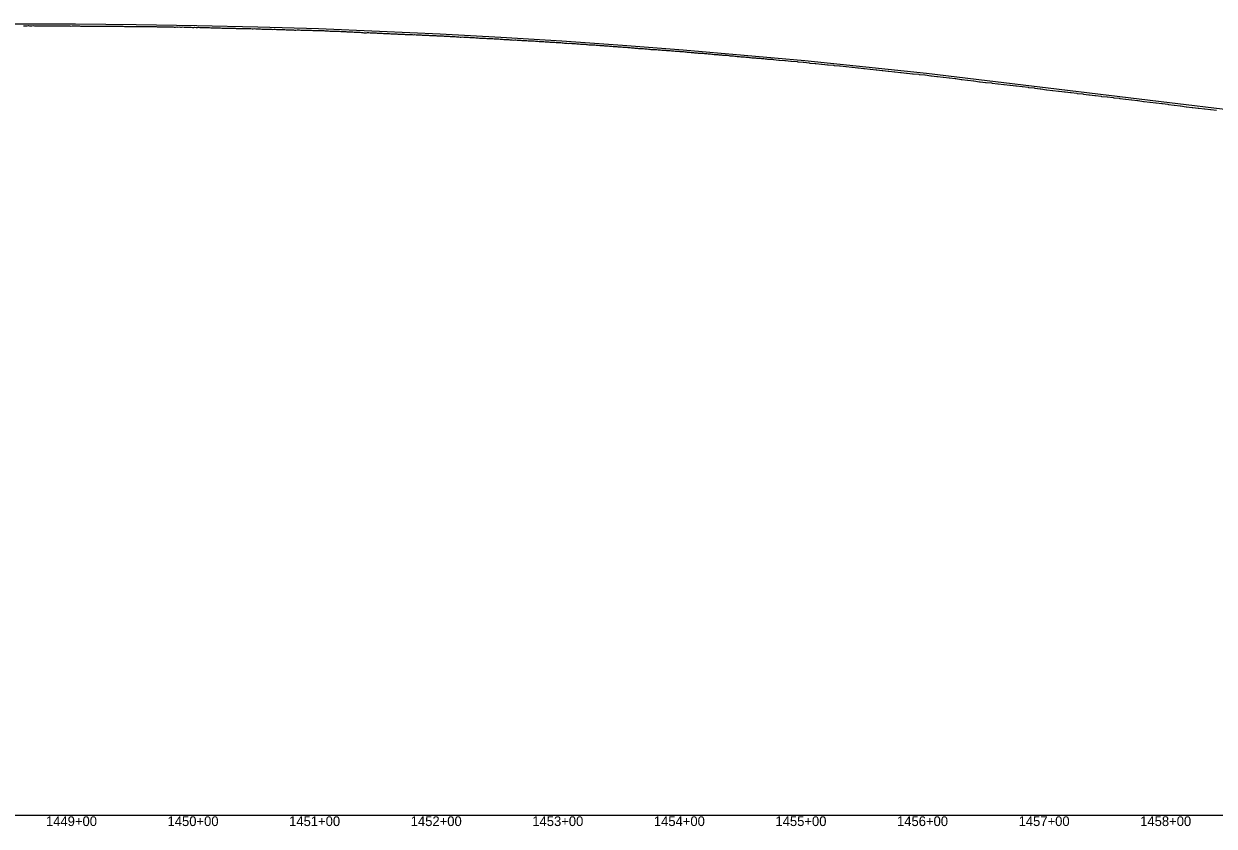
# Model space of a CAD drawing. Extents: x -3793 to 50787, y -1075 to 6138.
# Drawn here: x 32183 to 33163, y 2991 to 3651 of the extents above; entities that cross this region are included whole.
import ezdxf

# ---------------------------------------------------------------- set-up
doc = ezdxf.new("R2010")
doc.units = 0
for name, color, linetype in [('RD_DDB_Profile_EX', 7, 'Continuous'), ('RD_DDB_Profile_PR', 7, 'Continuous'), ('RD_DDB_StaTX', 7, 'Continuous'), ('RD_GPK_Profile_Cell', 7, 'Continuous')]:
    doc.layers.add(name, color=color, linetype=linetype)

msp = doc.modelspace()

# ---------------------------------------------------------------- linework, layer by layer
at = {"layer": 'RD_DDB_Profile_EX'}
for points in [[(32183.184792, 3649.23544), (32184.184836, 3649.28552), (32185.184881, 3649.285595), (32186.184948, 3649.330205), (32187.184993, 3649.37498), (32188.185059, 3649.319585), (32189.185104, 3649.31967), (32190.185334, 3649.368255), (32191.185401, 3649.37351), (32192.185445, 3649.294975), (32193.185512, 3649.32885), (32194.185557, 3649.323585), (32195.185602, 3649.273665), (32196.185668, 3649.27892), (32197.185713, 3649.284345), (32198.18578, 3649.323565), (32199.185825, 3649.368305), (32200.185869, 3649.32373), (32201.186122, 3649.2614), (32202.186166, 3649.31149), (32203.177313, 3649.316765), (32204.177357, 3649.322235), (32205.177401, 3649.30078), (32206.177469, 3649.350675), (32207.177513, 3649.356155), (32208.177557, 3649.350865), (32209.177625, 3649.295375), (32210.177669, 3649.35085), (32211.177931, 3649.349105), (32212.177976, 3649.338345), (32213.17802, 3649.338445), (32214.178088, 3649.33833), (32215.178132, 3649.21013), (32216.178199, 3649.21003), (32217.178244, 3649.25469), (32218.178288, 3649.24936)], [(32218.178288, 3649.24936), (32219.178356, 3649.24383), (32220.1784, 3649.20477), (32221.178468, 3649.19924), (32222.178707, 3649.064095), (32223.178751, 3649.108715), (32224.178819, 3649.14221), (32225.178863, 3649.192305), (32226.216098, 3649.1868), (32227.216125, 3649.147825), (32228.216152, 3649.19792), (32229.216118, 3649.098215), (32230.216145, 3649.087405), (32231.216172, 3649.082055), (32232.216695, 3649.080385), (32233.216722, 3649.080485), (32234.216688, 3649.075325), (32235.326261, 3649.07544), (32236.216742, 3649.07553), (32237.216769, 3649.08658), (32238.216796, 3649.092145), (32239.216762, 3649.04245), (32240.217284, 3649.01885), (32241.217311, 3649.08546), (32242.217338, 3649.08006), (32243.217365, 3649.02466), (32244.217392, 3649.06927), (32245.217359, 3649.069605), (32246.217386, 3649.06423), (32247.217413, 3649.069815), (32248.217934, 3649.029115), (32249.217961, 3649.029215), (32250.217927, 3649.029535), (32251.217954, 3648.979635), (32252.217981, 3649.024225), (32253.218008, 3648.94084), (32254.218035, 3648.94644), (32255.218001, 3648.85772), (32256.218521, 3648.8952), (32257.218548, 3648.884225), (32258.218575, 3648.828795), (32259.218603, 3648.823365), (32260.21863, 3648.878995), (32261.218596, 3648.88483), (32262.218623, 3648.873895), (32263.21865, 3648.87951), (32264.219169, 3648.83341), (32265.219196, 3648.822405), (32266.219162, 3648.73382), (32267.219189, 3648.778375), (32268.219216, 3648.784015), (32269.219244, 3648.73411), (32270.219271, 3648.72314), (32271.219298, 3648.784305), (32272.219754, 3648.777345), (32273.219781, 3648.716315), (32274.219809, 3648.72198), (32275.219836, 3648.805405), (32276.219863, 3648.79996), (32277.21983, 3648.76696), (32278.219857, 3648.72816), (32279.219884, 3648.722715), (32280.219912, 3648.672815), (32281.220427, 3648.72113), (32282.220394, 3648.721455), (32283.220421, 3648.67713), (32284.220448, 3648.66609), (32285.210511, 3648.621515), (32286.210543, 3648.66048), (32287.210626, 3648.665925), (32288.210658, 3648.604885), (32289.211151, 3648.602835), (32290.211183, 3648.55856), (32291.211267, 3648.65843), (32292.211351, 3648.55268), (32293.211382, 3648.469645), (32294.211466, 3648.52514), (32295.211498, 3648.47524), (32296.211582, 3648.47512), (32297.211613, 3648.47522), (32298.211697, 3648.446985), (32299.211781, 3648.535595), (32300.212224, 3648.450655), (32301.212309, 3648.45052), (32302.21234, 3648.45063), (32303.212425, 3648.406165), (32304.212456, 3648.4006), (32305.212541, 3648.400465), (32306.212625, 3648.40033), (32307.212657, 3648.239095), (32308.212741, 3648.205975), (32309.212773, 3648.2731), (32310.212857, 3648.2673), (32311.212889, 3648.300385), (32312.212973, 3648.2616), (32313.213058, 3648.25579), (32314.213503, 3648.298285), (32315.213588, 3648.259595), (32316.21362, 3648.253975), (32317.213705, 3648.24239), (32318.21379, 3648.19225)], [(32318.21379, 3648.19225), (32319.213822, 3648.148085), (32320.213907, 3648.153675), (32321.213938, 3648.15951), (32322.214023, 3647.982295), (32323.214055, 3647.970935), (32324.21414, 3648.05362), (32325.214225, 3647.99775), (32326.214257, 3647.95932), (32327.214342, 3648.009185), (32328.21479, 3647.951655), (32329.214875, 3647.89574), (32330.214907, 3647.901625), (32331.214992, 3647.895705), (32332.215078, 3647.851345), (32333.21511, 3647.851455), (32334.215195, 3647.83975), (32335.215227, 3647.845645), (32336.215313, 3647.83393), (32337.215344, 3647.68405), (32338.21543, 3647.651255), (32339.215516, 3647.645325), (32340.215547, 3647.60122), (32341.215633, 3647.65108), (32342.216083, 3647.599275), (32343.216169, 3647.5433), (32344.249998, 3647.50515), (32345.250015, 3647.46691), (32346.250031, 3647.41701), (32347.250048, 3647.41129), (32348.250064, 3647.411395), (32349.25008, 3647.405685), (32350.250097, 3647.35579), (32351.250113, 3647.350085), (32352.25013, 3647.38858), (32353.250146, 3647.350305), (32354.250162, 3647.30622), (32355.250179, 3647.26213), (32356.250195, 3647.294835), (32357.2503, 3647.250495), (32358.250317, 3647.162205), (32359.250333, 3647.168105), (32360.240357, 3647.173985), (32361.240373, 3647.11829), (32362.24039, 3647.1126), (32363.240406, 3647.062705), (32364.240422, 3647.06281), (32365.240439, 3647.012915), (32366.240455, 3646.9688), (32367.240471, 3646.968905), (32368.240488, 3646.96323), (32369.239825, 3646.965165), (32370.239841, 3646.90382), (32371.239857, 3646.85393), (32372.239874, 3646.86548), (32373.23989, 3646.915585), (32374.239906, 3646.871405), (32375.239923, 3646.810085), (32376.239939, 3646.80448), (32377.239955, 3646.7603), (32378.239971, 3646.71611), (32379.239988, 3646.58332), (32380.240004, 3646.57772), (32381.24002, 3646.539215), (32382.240037, 3646.52792), (32383.240053, 3646.516635), (32384.240069, 3646.47812), (32385.240086, 3646.52822), (32386.240102, 3646.484005), (32387.240118, 3646.38978), (32388.240134, 3646.334195), (32389.240151, 3646.37294), (32390.240167, 3646.36737), (32391.240183, 3646.328815), (32392.2402, 3646.284585), (32393.240216, 3646.24035), (32394.239551, 3646.186485), (32395.239567, 3646.22535), (32396.239583, 3646.181065), (32397.239599, 3646.125555), (32398.239616, 3646.12005), (32399.239632, 3646.07576), (32400.239734, 3646.075635), (32401.239751, 3646.02013), (32402.239767, 3645.98705), (32403.239783, 3645.89835), (32404.183793, 3645.898535), (32405.183865, 3645.931625), (32406.183936, 3645.748315), (32407.184007, 3645.792595), (32408.184049, 3645.909075), (32409.184121, 3645.864545), (32410.184192, 3645.83124), (32411.184264, 3645.775505), (32412.184305, 3645.72561), (32413.184612, 3645.773675), (32414.184684, 3645.77921), (32415.184755, 3645.767755), (32416.184797, 3645.717865), (32417.184869, 3645.66773), (32418.184941, 3645.6676)], [(32418.184941, 3645.6676), (32419.185013, 3645.62314), (32420.185054, 3645.578915), (32421.185126, 3645.52879), (32422.185434, 3645.47689), (32423.185507, 3645.426765), (32424.185548, 3645.465425), (32425.185621, 3645.42674), (32426.185693, 3645.37661), (32427.185765, 3645.37648), (32428.185807, 3645.365125), (32429.185879, 3645.36499), (32430.186188, 3645.31877), (32431.186261, 3645.230205), (32432.186303, 3645.1803), (32433.185218, 3645.212815), (32434.18529, 3645.11268), (32435.185362, 3644.974125), (32436.185405, 3644.935805), (32437.185477, 3644.97989), (32438.185549, 3644.92976), (32439.18582, 3644.87228), (32440.185892, 3644.80462), (32441.185964, 3644.74863), (32442.186037, 3644.72773), (32443.186079, 3644.721985), (32444.186151, 3644.62185), (32445.186224, 3644.571715), (32446.186296, 3644.483295), (32447.186338, 3644.47168), (32448.18664, 3644.469755), (32449.186713, 3644.38143), (32450.186786, 3644.3313), (32451.186828, 3644.2814), (32452.186901, 3644.28127), (32453.186974, 3644.187055), (32454.187046, 3644.17509), (32455.187088, 3644.131105), (32456.187161, 3644.092815), (32457.187465, 3644.0851), (32458.187538, 3643.984975), (32459.18758, 3643.94104), (32460.217509, 3643.89694), (32461.2176, 3643.852795), (32462.217628, 3643.852885), (32463.217657, 3643.526855), (32464.217686, 3643.564995), (32465.217714, 3643.60911), (32466.217743, 3643.64131), (32467.218234, 3643.63378), (32468.218325, 3643.527635), (32469.218354, 3643.48374), (32470.218383, 3643.445845), (32471.218411, 3643.439935), (32472.21844, 3643.39003), (32473.218468, 3643.34012), (32474.218497, 3643.29621), (32475.218588, 3643.21408), (32476.218617, 3643.158165), (32477.218646, 3643.15825), (32478.219137, 3643.068925), (32479.219165, 3643.019005), (32480.219194, 3643.050995), (32481.219222, 3642.951085), (32482.219251, 3642.95117), (32483.219343, 3642.938995), (32484.219371, 3642.85114), (32485.2194, 3642.763275), (32486.219429, 3642.763355), (32487.219457, 3642.7514), (32488.210693, 3642.69546), (32489.210721, 3642.607575), (32490.211286, 3642.59385), (32491.211314, 3642.418185), (32492.211342, 3642.412205), (32493.21137, 3642.418345), (32494.211398, 3642.418425), (32495.211426, 3642.362455), (32496.211454, 3642.262535), (32497.211547, 3642.20637), (32498.211575, 3642.11855), (32499.211603, 3642.10654), (32500.211631, 3642.056625), (32501.212131, 3642.049145), (32502.212159, 3642.049235), (32503.212187, 3642.0054), (32504.21228, 3641.95528), (32505.212308, 3641.999285), (32506.212336, 3641.899375), (32507.212364, 3641.84946), (32508.212392, 3641.7617), (32509.21242, 3641.75571), (32510.212448, 3641.743655), (32511.212541, 3641.61175), (32512.212569, 3641.64969), (32513.213069, 3641.604365), (32514.213097, 3641.55445), (32515.213125, 3641.504535), (32516.213153, 3641.45462), (32517.213181, 3641.404705), (32518.213274, 3641.354585)], [(32518.213274, 3641.354585), (32519.213302, 3641.342465), (32520.21333, 3641.298655), (32521.273062, 3641.173235), (32522.272138, 3641.194425), (32523.27214, 3641.10056), (32524.272141, 3641.094605), (32525.272143, 3641.03262), (32526.272145, 3641.03875), (32527.27202, 3640.939065), (32528.272021, 3640.88916), (32529.272023, 3640.839255), (32530.272025, 3640.78333), (32531.272027, 3640.77741), (32532.272029, 3640.689535), (32533.271103, 3640.635285), (32534.271104, 3640.491345), (32535.271106, 3640.403355), (32536.270982, 3640.40365), (32537.270984, 3640.39779), (32538.270986, 3640.34788), (32539.270988, 3640.29203), (32540.27099, 3640.280245), (32541.270991, 3640.230345), (32542.270993, 3640.030445), (32543.270065, 3640.03226), (32544.270067, 3640.07648), (32545.269945, 3639.976815), (32546.269947, 3639.98866), (32547.269949, 3639.90049), (32548.26995, 3639.78885), (32549.269952, 3639.783085), (32550.269954, 3639.771465), (32551.269956, 3639.677425), (32552.269958, 3639.627525), (32553.268906, 3639.57383), (32554.268908, 3639.56234), (32555.268909, 3639.456655), (32556.268911, 3639.36835), (32557.268913, 3639.235825), (32558.268915, 3639.18592), (32559.268917, 3639.180235), (32560.268919, 3639.12456), (32561.26892, 3639.168885), (32562.268801, 3639.019235), (32563.268802, 3638.96934), (32564.267872, 3638.92131), (32565.267874, 3638.87142), (32566.267876, 3638.871525), (32567.267878, 3638.82163), (32568.267879, 3638.72174), (32569.267881, 3638.71614), (32570.267883, 3638.627655), (32571.267765, 3638.5723), (32572.258914, 3638.522385), (32573.258915, 3638.47249), (32574.257974, 3638.424465), (32575.257975, 3638.33021), (32576.257976, 3638.280315), (32577.257977, 3638.269155), (32578.257979, 3638.041775), (32579.25786, 3638.036475), (32580.257862, 3637.986575), (32581.257863, 3637.93668), (32582.257864, 3637.88117), (32583.257866, 3637.814445), (32584.257867, 3637.77577), (32585.257868, 3637.592685), (32586.256925, 3637.544515), (32587.256926, 3637.594615), (32588.256809, 3637.583845), (32589.256811, 3637.45057), (32590.256812, 3637.3562), (32591.213672, 3637.345135), (32592.213694, 3637.3397), (32593.213644, 3637.2845), (32594.213666, 3637.22908), (32595.213688, 3637.095745), (32596.21371, 3637.13481), (32597.213733, 3637.04043), (32598.213174, 3636.95324), (32599.213196, 3636.89241), (32600.213218, 3636.88159), (32601.213169, 3636.83193), (32602.213191, 3636.876585), (32603.213213, 3636.78214), (32604.213236, 3636.62136), (32605.213258, 3636.626915), (32606.21328, 3636.58246), (32607.213302, 3636.44344), (32608.213324, 3636.39354), (32609.212694, 3636.340265), (32610.212716, 3636.251115), (32611.212738, 3636.24047), (32612.212761, 3636.151315), (32613.212783, 3635.97288), (32614.212805, 3635.94078), (32615.212827, 3635.935525), (32616.212849, 3635.84635), (32617.212802, 3635.752015), (32618.212824, 3635.83072)], [(32618.212824, 3635.83072), (32619.212846, 3635.74152), (32620.212868, 3635.691625), (32621.212308, 3635.638265), (32622.21233, 3635.633085), (32623.212352, 3635.527905), (32624.212374, 3635.4833), (32625.212396, 3635.438695), (32626.21235, 3635.29957), (32627.212372, 3635.183855), (32628.212394, 3635.049775), (32629.212416, 3635.04461), (32630.212439, 3634.984185), (32631.212461, 3634.789555), (32632.212483, 3634.83966), (32633.212505, 3634.839765), (32634.212459, 3634.74534), (32635.212481, 3634.684955), (32636.212503, 3634.67458), (32637.212526, 3634.585175), (32638.212548, 3634.530045), (32639.21257, 3634.390625), (32640.212592, 3634.295965), (32641.212615, 3634.28561), (32642.212569, 3634.185945), (32643.212591, 3634.13605), (32644.212613, 3634.0153), (32645.211594, 3634.02063), (32646.211616, 3633.931165), (32647.211639, 3633.87607), (32648.211662, 3633.55221), (32649.202731, 3633.54709), (32650.202686, 3633.547405), (32651.202708, 3633.47674), (32652.20273, 3633.482045), (32653.202753, 3633.476965), (32654.202775, 3633.38745), (32655.202797, 3633.28756), (32656.202819, 3633.192845), (32657.202842, 3633.04295), (32658.202797, 3633.048445), (32659.202819, 3632.938215), (32660.202842, 3632.98316), (32661.202864, 3632.87811), (32662.202886, 3632.78854), (32663.152381, 3632.74391), (32664.152429, 3632.694015), (32665.152478, 3632.59927), (32666.152512, 3632.54444), (32667.15256, 3632.399685), (32668.152609, 3632.294655), (32669.152657, 3632.20502), (32670.152691, 3632.205325), (32671.15274, 3632.155425), (32672.152788, 3632.06576), (32673.152822, 3632.06605), (32674.152871, 3632.00593), (32675.152919, 3631.900925), (32676.152967, 3631.80613), (32677.153002, 3631.66662), (32678.15305, 3631.661625), (32679.153099, 3631.61172), (32680.153133, 3631.506935), (32681.153182, 3631.44688), (32682.15323, 3631.307135), (32683.153265, 3631.257435), (32684.153313, 3631.15247), (32685.153361, 3631.1127), (32686.15341, 3630.927975), (32687.153444, 3630.863085), (32688.153493, 3630.803085), (32689.153541, 3630.61328), (32690.254347, 3630.698465), (32691.153745, 3630.606865), (32692.153794, 3630.601885), (32693.153842, 3630.54183), (32694.153877, 3630.397225), (32695.153925, 3630.30746), (32696.153973, 3630.24743), (32697.14502, 3630.147725), (32698.246152, 3630.137735), (32699.145246, 3629.82157), (32700.145294, 3629.835995), (32701.145327, 3629.881235), (32702.145375, 3629.84152), (32703.145423, 3629.741625), (32704.145456, 3629.686875), (32705.24694, 3629.61671), (32706.145681, 3629.390265), (32707.145729, 3629.38526), (32708.145762, 3629.3458), (32709.14581, 3629.301005), (32710.145858, 3629.27561), (32711.145891, 3629.131045), (32712.145939, 3628.991335), (32713.247722, 3628.926195), (32714.146164, 3628.8794), (32715.145173, 3628.879735), (32716.145222, 3628.729845), (32717.14527, 3628.629955), (32718.145305, 3628.580295)], [(32718.145305, 3628.580295), (32719.145353, 3628.5253), (32720.145402, 3628.475415), (32721.145556, 3628.423735), (32722.145604, 3628.27385), (32723.145653, 3628.1791), (32724.145701, 3628.129215), (32725.145736, 3628.02955), (32726.145785, 3628.024535), (32727.145833, 3627.834895), (32728.248143, 3627.735235), (32729.146035, 3627.643725), (32730.146084, 3627.53867), (32731.238767, 3627.483835), (32732.238661, 3627.429025), (32733.238664, 3627.329135), (32734.238558, 3627.239725), (32735.23856, 3627.13983), (32736.239393, 3627.08312), (32737.239395, 3627.022905), (32738.23929, 3626.8784), (32739.230223, 3626.868425), (32740.229198, 3626.63911), (32741.229093, 3626.644565), (32742.229095, 3626.62927), (32743.228991, 3626.484725), (32744.229926, 3626.422595), (32745.229822, 3626.367775), (32746.229824, 3626.22305), (32747.22972, 3626.16824), (32748.230652, 3626.116325), (32749.230547, 3625.937415), (32750.23055, 3625.83752), (32751.230446, 3625.698185), (32752.230342, 3625.688155), (32753.23127, 3625.670785), (32754.231166, 3625.57113), (32755.231169, 3625.47124), (32756.231065, 3625.37677), (32757.23199, 3625.274955), (32758.231885, 3625.22529), (32759.231888, 3624.98062), (32760.231784, 3625.0153), (32761.231787, 3624.970625), (32762.232602, 3624.969005), (32763.231557, 3624.729605), (32764.231454, 3624.66945), (32765.231352, 3624.56979), (32766.232262, 3624.5574), (32767.232159, 3624.46829), (32768.223225, 3624.32364), (32769.223121, 3624.26872), (32770.223125, 3624.13459), (32771.223932, 3624.083095), (32772.223936, 3623.962045), (32773.223832, 3623.82823), (32774.223836, 3623.69417), (32775.22464, 3623.671495), (32776.224536, 3623.621825), (32777.22454, 3623.56663), (32778.224437, 3623.422265), (32779.22444, 3623.411785), (32780.225241, 3623.186805), (32781.225245, 3623.13158), (32782.225142, 3623.031895), (32783.225146, 3622.92668), (32784.225943, 3622.8984), (32785.225947, 3622.859215), (32786.225844, 3622.764905), (32787.224781, 3622.665015), (32788.225568, 3622.61881), (32789.225466, 3622.563775), (32790.225471, 3622.41388), (32791.225369, 3622.40886), (32792.225374, 3622.303615), (32793.226158, 3622.19658), (32794.226163, 3622.19131), (32795.217147, 3621.92395), (32796.217151, 3621.91329), (32797.217939, 3621.861725), (32798.109681, 3621.77265), (32799.259307, 3621.6899), (32799.99946, 3621.60048), (32804.462071, 3620.97816), (32804.999273, 3620.934625), (32809.465897, 3620.668785), (32809.999082, 3620.614855), (32814.469752, 3620.17016), (32814.997828, 3620.12194), (32819.47258, 3619.766295), (32819.997638, 3619.707905), (32824.476499, 3619.30732), (32824.997445, 3619.24936), (32829.471439, 3618.66917), (32829.98811, 3618.627895), (32834.476755, 3618.271165), (32834.987607, 3618.215485), (32839.482967, 3617.768475), (32839.987049, 3617.70874), (32844.489602, 3617.126035), (32844.98655, 3617.086745)], [(32844.98655, 3617.086745), (32849.495784, 3616.77347), (32849.985997, 3616.73004), (32854.502376, 3616.28087), (32854.985502, 3616.218565), (32859.508528, 3615.723665), (32859.984005, 3615.681475), (32864.514134, 3615.230985), (32864.983527, 3615.1892), (32869.516327, 3614.781765), (32869.983505, 3614.72174), (32874.52285, 3614.1343), (32874.983082, 3614.09773), (32879.528562, 3613.645595), (32879.982812, 3613.567995), (32884.520015, 3613.11393), (32884.973962, 3613.09997), (32889.524557, 3612.60183), (32889.973678, 3612.561095), (32894.529124, 3611.971195), (32894.9725, 3611.92648), (32899.528839, 3611.38018), (32899.972734, 3611.32218), (32904.533451, 3610.913945), (32904.972501, 3610.869565), (32909.533683, 3610.231485), (32909.972733, 3610.178515), (32914.538334, 3609.81546), (32914.972445, 3609.77175), (32919.533826, 3609.408405), (32919.96216, 3609.33508), (32924.533602, 3608.832815), (32924.962291, 3608.807145), (32929.53907, 3608.168925), (32929.961899, 3608.12246), (32934.544547, 3607.574915), (32934.961554, 3607.512235), (32939.54558, 3607.100205), (32939.961685, 3607.066965), (32944.542902, 3606.42417), (32944.96234, 3606.3655), (32949.535099, 3605.816175), (32949.953361, 3605.77841), (32954.532058, 3605.04451), (32954.95318, 3604.993915), (32959.528541, 3604.58092), (32959.953835, 3604.50442), (32964.529943, 3604.001595), (32964.953966, 3603.9762), (32969.527279, 3603.243165), (32969.954669, 3603.20032), (32974.524237, 3602.74223), (32974.955323, 3602.673305), (32979.525638, 3602.26246), (32979.955405, 3602.20683), (32984.514188, 3601.6572), (32984.946928, 3601.613975), (32989.515584, 3600.974875), (32989.946146, 3600.92763), (32994.512453, 3600.515355), (32994.946798, 3600.45894), (32999.509812, 3599.81871), (32999.947399, 3599.766425), (33004.511593, 3599.310505), (33004.947532, 3599.249525), (33009.508959, 3598.65506), (33009.948132, 3598.58944), (33014.510738, 3598.133745), (33014.94739, 3598.08567), (33019.498065, 3597.400115), (33019.938869, 3597.347465), (33024.495835, 3596.708025), (33024.939517, 3596.645965), (33029.497223, 3596.145155), (33029.9396, 3596.10558), (33034.495001, 3595.46643), (33034.940198, 3595.413235), (33039.496776, 3595.049195), (33039.940281, 3594.987365), (33044.485414, 3594.348225), (33044.930882, 3594.299365), (33049.482313, 3593.751765), (33049.931477, 3593.69362), (33054.484085, 3593.19337), (33054.931561, 3593.144395), (33059.481891, 3592.5514), (33059.932154, 3592.497615), (33064.483659, 3591.99747), (33064.932238, 3591.930445), (33069.485424, 3591.24804), (33069.931431, 3591.20805), (33074.481095, 3590.80011), (33074.921905, 3590.76067), (33079.482852, 3590.168245), (33079.92204, 3590.10681), (33084.488188, 3589.606955), (33084.921762, 3589.54592), (33089.492789, 3588.95428), (33089.921481, 3588.9111), (33094.493422, 3588.317265), (33094.921711, 3588.265565)], [(33094.921711, 3588.265565), (33099.498058, 3587.764555), (33099.92053, 3587.71786), (33104.49304, 3587.124615), (33104.911094, 3587.065785), (33109.493694, 3586.516395), (33109.911321, 3586.46597), (33114.498389, 3585.872115), (33114.911028, 3585.8223), (33119.50311, 3585.27367), (33119.910731, 3585.216295), (33124.503785, 3584.66567), (33124.910909, 3584.61261), (33129.5089, 3583.9255), (33129.909804, 3583.864935), (33134.49954, 3583.35958), (33134.900837, 3583.33522), (33139.50023, 3582.737795), (33139.901106, 3582.68123), (33144.496456, 3582.12841), (33144.901858, 3582.087595), (33149.49714, 3581.582595), (33149.902128, 3581.517315), (33154.493342, 3580.91898), (33154.90293, 3580.87756), (33159.493652, 3580.4649), (33159.902334, 3580.415445), (33164.480151, 3579.81763)]]:
    msp.add_lwpolyline(points, dxfattribs=at)
at = {"layer": 'RD_DDB_Profile_PR'}
for points in [[(32175.9, 3650.899), (32225.9, 3650.7885), (32275.9, 3650.4015), (32325.9, 3649.5715), (32375.9, 3648.4065), (32425.9, 3646.9915), (32475.9, 3644.7765), (32525.9, 3642.6365), (32575.9, 3639.8985), (32625.9, 3636.944), (32675.9, 3633.431), (32725.9, 3629.626), (32775.9, 3625.2385), (32825.9, 3620.7335), (32875.9, 3615.6075), (32925.9, 3610.2775), (32975.9, 3604.189), (33025.9, 3598.1415)], [(33025.9, 3598.1415), (33075.9, 3592.2345), (33125.9, 3586.066), (33175.9, 3580.0575)]]:
    msp.add_lwpolyline(points, dxfattribs=at)
at = {"layer": 'RD_GPK_Profile_Cell'}
msp.add_line((1000, 3000), (46549.603806, 3000), dxfattribs=at)

# ---------------------------------------------------------------- texts
at = {"layer": 'RD_DDB_StaTX'}
for s, p in [('1449+00', (32201.687695, 2991)), ('1449+00', (32201.695471, 2991)), ('1450+00', (32301.687695, 2991)), ('1450+00', (32301.695471, 2991)), ('1451+00', (32401.687695, 2991)), ('1451+00', (32401.695471, 2991)), ('1452+00', (32501.687695, 2991)), ('1452+00', (32501.695471, 2991)), ('1453+00', (32601.687695, 2991)), ('1453+00', (32601.695471, 2991)), ('1454+00', (32701.687695, 2991)), ('1454+00', (32701.695471, 2991)), ('1455+00', (32801.687695, 2991)), ('1455+00', (32801.695471, 2991)), ('1456+00', (32901.687695, 2991)), ('1456+00', (32901.695471, 2991)), ('1457+00', (33001.687695, 2991)), ('1457+00', (33001.695471, 2991)), ('1458+00', (33101.687695, 2991)), ('1458+00', (33101.695471, 2991))]:
    msp.add_text(s, height=8, dxfattribs=at).set_placement(p)

doc.saveas('drawing.dxf')
